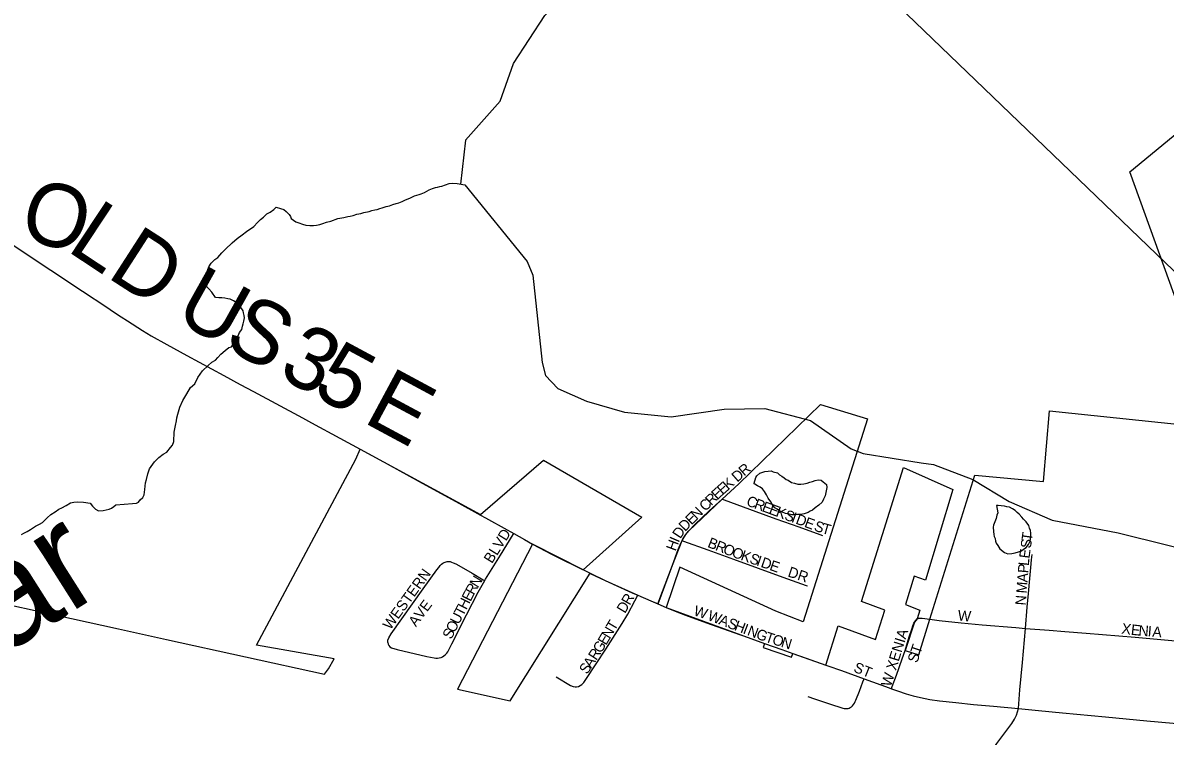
# Model space of a CAD drawing. Extents: x -49 to -8.2, y 9.4 to 23.5.
# Drawn here: x -44.909 to -44.394, y 18.827 to 19.149 of the extents above; entities that cross this region are included whole.
import ezdxf

# ---------------------------------------------------------------- set-up
doc = ezdxf.new("R2010")
doc.units = 0
for name, color, linetype in [('GM_X_City_Street', 7, 'Continuous'), ('GM_X_City_Street_Text', 7, 'Continuous'), ('GM_X_Corporation', 7, 'Continuous'), ('GM_X_County_Road', 7, 'Continuous'), ('GM_X_County_Road_Text', 7, 'Continuous'), ('GM_X_Major_River', 7, 'Continuous'), ('GM_X_Major_River_Text', 7, 'Continuous'), ('GM_X_Minor_Lake', 7, 'Continuous'), ('GM_X_Minor_River', 7, 'Continuous'), ('GM_X_Township_Road', 7, 'Continuous'), ('SC_Scratch1', 7, 'Continuous')]:
    doc.layers.add(name, color=color, linetype=linetype)

msp = doc.modelspace()

# ---------------------------------------------------------------- linework, layer by layer
at = {"layer": 'GM_X_City_Street'}
for points in [[(-44.59406, 18.93419), (-44.58656, 18.94107)], [(-44.61208, 18.91545), (-44.61157, 18.91641), (-44.61081, 18.91764), (-44.60998, 18.9188), (-44.60901, 18.91989), (-44.60643, 18.92264), (-44.59986, 18.92886), (-44.59406, 18.93419)], [(-44.59406, 18.93419), (-44.59313, 18.93384), (-44.57883, 18.92855), (-44.5699, 18.92532), (-44.55953, 18.92158), (-44.55, 18.91814), (-44.54882, 18.91778)], [(-44.70304, 18.92695), (-44.70073, 18.92568), (-44.69097, 18.92025), (-44.68934, 18.91934), (-44.68804, 18.91862)], [(-44.7011, 18.89744), (-44.70074, 18.89806), (-44.69394, 18.90884), (-44.68829, 18.91821), (-44.68804, 18.91862)], [(-44.68804, 18.91862), (-44.68312, 18.91589), (-44.67963, 18.91388)], [(-44.62307, 18.8869), (-44.62264, 18.88805), (-44.61816, 18.90005), (-44.61646, 18.90437), (-44.61383, 18.91139), (-44.6125, 18.91463), (-44.61208, 18.91545)], [(-44.61208, 18.91545), (-44.61144, 18.91522), (-44.60052, 18.9113), (-44.5889, 18.90699), (-44.5667, 18.89901), (-44.55618, 18.89524), (-44.55559, 18.89504)], [(-44.45726, 18.87585), (-44.45641, 18.88544), (-44.45592, 18.89155), (-44.45528, 18.89839), (-44.45478, 18.90334), (-44.45445, 18.90671), (-44.45421, 18.90916)], [(-44.7449, 18.86952), (-44.74485, 18.87045), (-44.74444, 18.87161), (-44.74331, 18.87345), (-44.72887, 18.89367), (-44.72279, 18.9023), (-44.72189, 18.90336), (-44.72118, 18.90419), (-44.72056, 18.90481), (-44.72002, 18.90522), (-44.71948, 18.90555), (-44.71892, 18.90578), (-44.71801, 18.90598), (-44.71678, 18.90594), (-44.71609, 18.90577), (-44.71531, 18.90545), (-44.71421, 18.90493), (-44.71281, 18.90419), (-44.70684, 18.90072), (-44.70176, 18.89781), (-44.7011, 18.89744)], [(-44.7449, 18.86952), (-44.74466, 18.86869), (-44.74432, 18.86806), (-44.74387, 18.86753), (-44.74313, 18.86712), (-44.7406, 18.86628), (-44.72727, 18.8632), (-44.72391, 18.8625), (-44.72311, 18.86239), (-44.72237, 18.86244), (-44.72163, 18.86252), (-44.72084, 18.86271), (-44.72024, 18.86293), (-44.7195, 18.86342), (-44.71878, 18.86404), (-44.71826, 18.86461), (-44.71781, 18.86526), (-44.71598, 18.86886), (-44.7093, 18.88197), (-44.70413, 18.89213), (-44.7011, 18.89744)], [(-44.66885, 18.85398), (-44.66243, 18.85014), (-44.6613, 18.84965), (-44.6604, 18.84942), (-44.65978, 18.8494), (-44.65887, 18.8496), (-44.65804, 18.85002), (-44.65731, 18.85059), (-44.65646, 18.85149), (-44.65517, 18.85325), (-44.64649, 18.86647), (-44.63916, 18.87799), (-44.63664, 18.88227), (-44.63342, 18.88829), (-44.63206, 18.89082)], [(-44.62614, 18.8882), (-44.62307, 18.8869)], [(-44.62307, 18.8869), (-44.61924, 18.88528), (-44.61371, 18.88304), (-44.60942, 18.88138), (-44.59897, 18.87752), (-44.58877, 18.87392), (-44.58236, 18.87166), (-44.57489, 18.86902), (-44.56715, 18.86627), (-44.56218, 18.86449), (-44.5562, 18.86237), (-44.54734, 18.85927), (-44.5464, 18.85895)], [(-44.5004, 18.88), (-44.49623, 18.87941), (-44.48627, 18.8784), (-44.47678, 18.87743), (-44.46162, 18.8762), (-44.45726, 18.87585)], [(-44.46039, 18.83963), (-44.45971, 18.84816), (-44.45862, 18.86047), (-44.45726, 18.87585)], [(-44.45726, 18.87585), (-44.44653, 18.87501), (-44.4395, 18.87444), (-44.42989, 18.87368), (-44.40779, 18.87191), (-44.38953, 18.87018), (-44.36551, 18.8679), (-44.3556, 18.86701), (-44.3426, 18.86585)], [(-44.5177, 18.84863), (-44.51732, 18.84966), (-44.51544, 18.85472), (-44.51283, 18.86212), (-44.51156, 18.86591)], [(-44.5464, 18.85895), (-44.54025, 18.85682), (-44.53003, 18.8531)], [(-44.55535, 18.84508), (-44.5524, 18.8441), (-44.54565, 18.84187), (-44.53962, 18.83987), (-44.53897, 18.8397), (-44.53828, 18.83964), (-44.5378, 18.83964), (-44.53725, 18.83971), (-44.53674, 18.83987), (-44.53627, 18.8401), (-44.53571, 18.84048), (-44.5352, 18.84097), (-44.53477, 18.84147), (-44.53439, 18.84205), (-44.53398, 18.84282), (-44.53368, 18.84353), (-44.53214, 18.84757), (-44.53055, 18.85174), (-44.53003, 18.8531)], [(-44.53003, 18.8531), (-44.51872, 18.84898), (-44.5177, 18.84863)], [(-44.5177, 18.84863), (-44.51493, 18.84766), (-44.51112, 18.84635), (-44.50787, 18.8454), (-44.50457, 18.84465), (-44.50032, 18.84382), (-44.49605, 18.84315), (-44.48865, 18.84235), (-44.48064, 18.8415), (-44.47169, 18.84068), (-44.46039, 18.83963)], [(-44.4918, 18.79541), (-44.48532, 18.80392), (-44.47979, 18.81101), (-44.47188, 18.82143), (-44.47008, 18.82398), (-44.46339, 18.83297), (-44.46218, 18.83494), (-44.46135, 18.83675), (-44.46039, 18.83963)], [(-44.46039, 18.83963), (-44.45136, 18.83879), (-44.44057, 18.83778), (-44.4211, 18.83592), (-44.40257, 18.8342), (-44.38379, 18.83255), (-44.36556, 18.83082), (-44.34608, 18.82912)]]:
    msp.add_lwpolyline(points, dxfattribs=at)
at = {"layer": 'GM_X_Corporation'}
for points in [[(-44.3856, 19.01395), (-44.41019, 19.08185), (-44.33617, 19.14271)], [(-44.95257, 18.89454), (-44.86634, 18.8756), (-44.84468, 18.87085), (-44.77341, 18.85518), (-44.77161, 18.85759), (-44.76906, 18.86217), (-44.80407, 18.86833), (-44.7593, 18.95222), (-44.75732, 18.95662), (-44.70299, 18.92721), (-44.67464, 18.95168), (-44.63032, 18.92607), (-44.65667, 18.90219), (-44.67963, 18.91388), (-44.71348, 18.84844), (-44.68972, 18.84317), (-44.65357, 18.90068), (-44.64687, 18.8975), (-44.63206, 18.89082), (-44.62614, 18.8882), (-44.62293, 18.88685), (-44.61646, 18.90438), (-44.61208, 18.91545), (-44.61039, 18.91822), (-44.60901, 18.91989), (-44.59406, 18.93419), (-44.58656, 18.94107), (-44.54973, 18.97689), (-44.52848, 18.97035), (-44.55756, 18.87884), (-44.5699, 18.8836), (-44.61309, 18.90349), (-44.61923, 18.88528), (-44.57489, 18.86901), (-44.5756, 18.86722), (-44.56272, 18.86284), (-44.56218, 18.86449), (-44.54734, 18.85927), (-44.54167, 18.87704), (-44.52481, 18.87075), (-44.52067, 18.88406), (-44.53122, 18.88794), (-44.51218, 18.94839), (-44.49003, 18.93845), (-44.50235, 18.8976), (-44.50747, 18.89939), (-44.51131, 18.88654), (-44.50494, 18.88398), (-44.50616, 18.88008), (-44.50723, 18.87871), (-44.51156, 18.86591), (-44.50537, 18.86398), (-44.50039, 18.88), (-44.48012, 18.9449), (-44.44906, 18.94216), (-44.44643, 18.97399), (-44.33272, 18.96205)]]:
    msp.add_lwpolyline(points, dxfattribs=at)
at = {"layer": 'GM_X_County_Road'}
for points in [[(-44.99179, 19.10085), (-44.98955, 19.09933), (-44.9743, 19.08918), (-44.96808, 19.08506), (-44.95315, 19.075), (-44.94482, 19.06957), (-44.93838, 19.06524), (-44.92887, 19.0589), (-44.91111, 19.04697), (-44.88256, 19.02802), (-44.87155, 19.02072), (-44.86852, 19.01859), (-44.86516, 19.01637), (-44.86229, 19.01452), (-44.8555, 19.0102), (-44.85151, 19.00782), (-44.84449, 19.00386), (-44.83551, 18.99894), (-44.81885, 18.98992), (-44.81141, 18.9859)], [(-44.81141, 18.9859), (-44.80546, 18.98269), (-44.78332, 18.97077), (-44.77922, 18.96857), (-44.76641, 18.96163), (-44.75732, 18.95662)], [(-44.75732, 18.95662), (-44.75171, 18.95363), (-44.74518, 18.95005), (-44.73076, 18.94214), (-44.71281, 18.93231), (-44.70304, 18.92695)], [(-44.67963, 18.91388), (-44.67068, 18.90914), (-44.66655, 18.90706), (-44.65976, 18.9037), (-44.65357, 18.90068)], [(-44.65357, 18.90068), (-44.6535, 18.90065), (-44.64687, 18.89751), (-44.63456, 18.89193), (-44.63206, 18.89082)], [(-44.63206, 18.89082), (-44.62614, 18.8882)]]:
    msp.add_lwpolyline(points, dxfattribs=at)
at = {"layer": 'GM_X_Major_River'}
for points in [[(-44.80973, 19.01439), (-44.80953, 19.01591), (-44.8097, 19.01705), (-44.80988, 19.01819), (-44.81006, 19.01914), (-44.81137, 19.02106), (-44.81231, 19.02202), (-44.81325, 19.02279), (-44.81438, 19.02356), (-44.81589, 19.02433), (-44.81703, 19.02453), (-44.81835, 19.02474), (-44.81968, 19.02494), (-44.82101, 19.02495), (-44.82252, 19.02516), (-44.82421, 19.02746), (-44.82552, 19.02899), (-44.82646, 19.02995), (-44.82662, 19.03242), (-44.8266, 19.03413), (-44.82659, 19.03546), (-44.82639, 19.03641), (-44.82619, 19.03735), (-44.8256, 19.03887), (-44.82445, 19.04056), (-44.82291, 19.04226), (-44.82157, 19.04319), (-44.81965, 19.04526), (-44.81812, 19.04696), (-44.81505, 19.04977), (-44.81276, 19.05165), (-44.81046, 19.05333), (-44.80855, 19.05483), (-44.8053, 19.05708), (-44.80357, 19.05896), (-44.80223, 19.06027), (-44.80089, 19.0614), (-44.79935, 19.0629), (-44.79783, 19.06365), (-44.7963, 19.06477), (-44.79515, 19.0659), (-44.79326, 19.06531), (-44.79175, 19.06473), (-44.79062, 19.06395), (-44.7893, 19.06261), (-44.78874, 19.06166), (-44.78837, 19.0607), (-44.78743, 19.05993), (-44.7863, 19.05916), (-44.78498, 19.05877), (-44.78328, 19.05818), (-44.78176, 19.05778), (-44.78006, 19.05758), (-44.77835, 19.05756), (-44.77702, 19.05774), (-44.7755, 19.0581), (-44.77416, 19.05847), (-44.77245, 19.05902), (-44.77055, 19.05957), (-44.76731, 19.06067), (-44.76465, 19.06122), (-44.76294, 19.06158), (-44.7618, 19.06176), (-44.76046, 19.06212), (-44.75875, 19.06267), (-44.75704, 19.06304), (-44.75571, 19.0634), (-44.75323, 19.06395), (-44.75209, 19.06431), (-44.75076, 19.06468), (-44.74962, 19.06486), (-44.74848, 19.06523), (-44.74733, 19.06559), (-44.74562, 19.06615), (-44.7441, 19.06651), (-44.74258, 19.06707), (-44.74105, 19.06743), (-44.73991, 19.0678), (-44.73839, 19.06835), (-44.73686, 19.06909), (-44.73496, 19.06984), (-44.73286, 19.07095), (-44.73076, 19.0715), (-44.72981, 19.07187), (-44.72829, 19.07242), (-44.72619, 19.07373), (-44.72466, 19.07429), (-44.72333, 19.07465), (-44.72238, 19.07483), (-44.72143, 19.0752), (-44.72048, 19.07538), (-44.71876, 19.07593), (-44.71724, 19.07649), (-44.71572, 19.07666), (-44.71363, 19.07645), (-44.71017, 19.07585)], [(-44.71017, 19.07585), (-44.68192, 19.04128), (-44.67939, 19.03516), (-44.67526, 18.99579), (-44.67367, 18.98987), (-44.66812, 18.98406), (-44.65518, 18.97829), (-44.63806, 18.97339), (-44.61711, 18.97126), (-44.5932, 18.97476), (-44.57485, 18.97496), (-44.55415, 18.9696), (-44.53587, 18.95689), (-44.53043, 18.95469), (-44.50422, 18.95056), (-44.49875, 18.94969), (-44.48091, 18.94306), (-44.46465, 18.93305), (-44.44515, 18.92468), (-44.41537, 18.91896), (-44.37001, 18.9076)], [(-44.90998, 18.91819), (-44.90903, 18.91875), (-44.9075, 18.9195), (-44.90597, 18.92043), (-44.90368, 18.92193), (-44.90196, 18.92286), (-44.90063, 18.92361), (-44.89852, 18.92567), (-44.89679, 18.92717), (-44.89488, 18.92848), (-44.89316, 18.9296), (-44.89183, 18.93016), (-44.88992, 18.93128), (-44.88801, 18.9324), (-44.88649, 18.93276), (-44.88478, 18.93294), (-44.88212, 18.93272), (-44.87909, 18.93231), (-44.87797, 18.93097), (-44.87665, 18.92962), (-44.87533, 18.92885), (-44.87324, 18.92902), (-44.87191, 18.92938), (-44.87058, 18.92956), (-44.86944, 18.93012), (-44.86848, 18.93087), (-44.86753, 18.93162), (-44.85993, 18.93211), (-44.85822, 18.93228), (-44.85727, 18.93284), (-44.8565, 18.93378), (-44.85535, 18.93491), (-44.85477, 18.93604), (-44.85436, 18.93851), (-44.85414, 18.94154), (-44.85374, 18.94306), (-44.85315, 18.94552), (-44.85237, 18.94779), (-44.85159, 18.94893), (-44.85005, 18.951), (-44.84814, 18.95288), (-44.84622, 18.95438), (-44.84451, 18.95531), (-44.84278, 18.95738), (-44.84201, 18.95851), (-44.84142, 18.96021), (-44.84119, 18.96439), (-44.84058, 18.96742), (-44.84018, 18.96951), (-44.83998, 18.97083), (-44.83958, 18.97254), (-44.8386, 18.97557), (-44.83724, 18.97859), (-44.8355, 18.98161), (-44.83376, 18.98444), (-44.83185, 18.98613), (-44.83049, 18.98897), (-44.82837, 18.99198), (-44.82588, 18.99443), (-44.82416, 18.99593), (-44.82263, 18.99686), (-44.82148, 18.99799), (-44.82013, 18.9995), (-44.81822, 19.00119), (-44.8165, 19.0025), (-44.81535, 19.00286), (-44.81458, 19.004), (-44.81342, 19.00607), (-44.81227, 19.00777), (-44.81168, 19.00928), (-44.81072, 19.0106), (-44.81032, 19.01212), (-44.81012, 19.01326), (-44.80973, 19.01439)]]:
    msp.add_lwpolyline(points, dxfattribs=at)
at = {"layer": 'GM_X_Minor_Lake'}
for points in [[(-44.57886, 18.94386), (-44.57843, 18.9447), (-44.57709, 18.94583), (-44.57576, 18.94638), (-44.5748, 18.94656), (-44.57328, 18.94674), (-44.57196, 18.94691), (-44.57101, 18.94652), (-44.56912, 18.94593), (-44.56818, 18.94516), (-44.56705, 18.94457), (-44.56611, 18.94381), (-44.56517, 18.94304), (-44.56422, 18.94264), (-44.56271, 18.94168), (-44.56139, 18.94128), (-44.55988, 18.94089), (-44.55855, 18.94087), (-44.55722, 18.94104), (-44.5557, 18.94141), (-44.55456, 18.94177), (-44.55322, 18.94214), (-44.55208, 18.94251), (-44.55075, 18.94287), (-44.54942, 18.94267), (-44.54848, 18.9419), (-44.54698, 18.94074), (-44.5468, 18.93941), (-44.5476, 18.93562), (-44.54838, 18.93411), (-44.54896, 18.93278), (-44.55049, 18.93147), (-44.55202, 18.93016), (-44.55336, 18.92922), (-44.55432, 18.92866), (-44.55527, 18.92811), (-44.55698, 18.92755), (-44.55851, 18.92719), (-44.56002, 18.92721), (-44.56116, 18.92703), (-44.56268, 18.92705), (-44.56438, 18.92745), (-44.56552, 18.92765), (-44.56684, 18.92823), (-44.56816, 18.92882), (-44.56929, 18.92959), (-44.57024, 18.93017), (-44.57136, 18.93152), (-44.5721, 18.93285), (-44.57322, 18.93458), (-44.57397, 18.9361), (-44.5749, 18.93763), (-44.57584, 18.93878), (-44.57697, 18.93956), (-44.5781, 18.94014), (-44.57923, 18.94091), (-44.57961, 18.94111), (-44.5796, 18.9413)], [(-44.5796, 18.9413), (-44.57886, 18.94386)], [(-44.47024, 18.93133), (-44.46971, 18.9279), (-44.4701, 18.92696), (-44.4705, 18.92544), (-44.47108, 18.92393), (-44.47167, 18.92241), (-44.47187, 18.92147), (-44.4717, 18.91956), (-44.47152, 18.91823), (-44.47134, 18.91728), (-44.47097, 18.91633), (-44.4708, 18.91518), (-44.47043, 18.91423), (-44.46968, 18.91327), (-44.46874, 18.91174), (-44.46668, 18.91001), (-44.46517, 18.90942), (-44.46346, 18.90959), (-44.46193, 18.90995), (-44.46041, 18.91032), (-44.45908, 18.91087), (-44.45812, 18.91162), (-44.45698, 18.91237), (-44.45582, 18.91369), (-44.45505, 18.9152), (-44.45484, 18.91747), (-44.45482, 18.9188), (-44.455, 18.91995), (-44.45537, 18.92109), (-44.45573, 18.92223), (-44.45685, 18.92396), (-44.45817, 18.92511), (-44.45892, 18.92607), (-44.46004, 18.92741), (-44.46098, 18.92818), (-44.46192, 18.92895), (-44.46305, 18.92973), (-44.46437, 18.9305), (-44.4657, 18.93071), (-44.46664, 18.93091), (-44.46816, 18.93111), (-44.46949, 18.93132), (-44.47024, 18.93133)]]:
    msp.add_lwpolyline(points, dxfattribs=at)
at = {"layer": 'GM_X_Minor_River'}
for points in [[(-44.70987, 19.09604), (-44.69417, 19.11369), (-44.68818, 19.13067), (-44.67396, 19.15225), (-44.66392, 19.16289), (-44.65437, 19.16709), (-44.64905, 19.16794), (-44.62626, 19.18158), (-44.61065, 19.18585), (-44.5917, 19.1857), (-44.57157, 19.18856), (-44.56071, 19.19159), (-44.53396, 19.2042), (-44.52302, 19.21198), (-44.50773, 19.21949), (-44.49542, 19.21927), (-44.48977, 19.21726), (-44.4841, 19.21621), (-44.47918, 19.21593), (-44.47441, 19.21793), (-44.46221, 19.23253), (-44.45375, 19.25004)], [(-44.70987, 19.09604), (-44.71199, 19.07617)]]:
    msp.add_lwpolyline(points, dxfattribs=at)
at = {"layer": 'GM_X_Township_Road'}
for points in [[(-44.51156, 18.86591), (-44.50965, 18.87202), (-44.50829, 18.87588), (-44.50798, 18.87693), (-44.50756, 18.87812), (-44.50691, 18.87931), (-44.50616, 18.88008)], [(-44.50616, 18.88008), (-44.50569, 18.8803), (-44.50532, 18.88041), (-44.5045, 18.88048), (-44.50382, 18.88041), (-44.5004, 18.88)]]:
    msp.add_lwpolyline(points, dxfattribs=at)
at = {"layer": 'SC_Scratch1'}
msp.add_line((-49.03536, 23.5097), (-36.43741, 11.37924), dxfattribs=at)

# ---------------------------------------------------------------- texts
at = {"layer": 'GM_X_City_Street_Text'}
for s, height, rotation, p in [('R', 0.00473, 40.9682, (-44.58412, 18.94428)), ('D', 0.00473, 40.9703, (-44.58726, 18.94155)), ('E', 0.00473, 42.836, (-44.59627, 18.93356)), ('E', 0.00473, 41.2502, (-44.59385, 18.9358)), ('K', 0.00473, 40.9639, (-44.59135, 18.938)), ('C', 0.00473, 44.21, (-44.60163, 18.92835)), ('R', 0.00473, 44.2328, (-44.59894, 18.93097)), ('C', 0.00473, 339.6912, (-44.58348, 18.93142)), ('R', 0.00473, 339.6967, (-44.57997, 18.93012)), ('N', 0.00473, 44.2118, (-44.60551, 18.92457)), ('E', 0.00473, 339.6901, (-44.57645, 18.92882)), ('E', 0.00473, 339.6901, (-44.57332, 18.92766)), ('K', 0.00473, 339.6987, (-44.5702, 18.9265)), ('S', 0.00473, 339.6901, (-44.56629, 18.92506)), ('D', 0.00473, 46.0045, (-44.61077, 18.91927)), ('E', 0.00473, 44.266, (-44.6079, 18.92224)), ('I', 0.00473, 339.6845, (-44.56316, 18.9239)), ('D', 0.00473, 339.713, (-44.56121, 18.92318)), ('E', 0.00473, 339.7109, (-44.5573, 18.92173)), ('S', 0.00473, 340.6349, (-44.55292, 18.92011)), ('BLVD', 0.004735, 57.9952, (-44.69788, 18.90481)), ('D', 0.00473, 56.4493, (-44.61293, 18.91598)), ('T', 0.00473, 344.1889, (-44.54947, 18.91891)), ('T', 0.00473, 82.1404, (-44.4544, 18.91503)), ('H', 0.00473, 69.6435, (-44.61507, 18.91041)), ('I', 0.00473, 66.8186, (-44.61364, 18.91426)), ('B', 0.00473, 338.2302, (-44.60096, 18.91266)), ('R', 0.00473, 338.2076, (-44.59748, 18.91127)), ('O', 0.00473, 338.2318, (-44.59399, 18.90988)), ('S', 0.00473, 82.1327, (-44.45485, 18.91173)), ('O', 0.00473, 339.713, (-44.59, 18.90829)), ('K', 0.00473, 340.7881, (-44.586, 18.90681)), ('S', 0.00473, 340.8255, (-44.58206, 18.90544)), ('I', 0.00473, 340.8449, (-44.57891, 18.90434)), ('E', 0.00473, 82.7123, (-44.45544, 18.90719)), ('D', 0.00473, 340.8255, (-44.57695, 18.90366)), ('E', 0.00473, 340.8221, (-44.57301, 18.90229)), ('DR', 0.004735, 341.5614, (-44.56476, 18.89935)), ('P', 0.00473, 85.4043, (-44.45601, 18.90061)), ('L', 0.00473, 84.6374, (-44.45575, 18.90392)), ('WESTERN', 0.004735, 54.1618, (-44.74368, 18.87486)), ('N', 0.00473, 58.6388, (-44.70427, 18.89382)), ('A', 0.00473, 85.4052, (-44.45635, 18.89646)), ('E', 0.00473, 62.9706, (-44.70755, 18.88765)), ('R', 0.00473, 61.186, (-44.70605, 18.89059)), ('M', 0.00473, 85.4057, (-44.45675, 18.89147)), ('AVE', 0.004735, 53.5321, (-44.73213, 18.87627)), ('H', 0.00473, 62.9967, (-44.70944, 18.88394)), ('D', 0.00473, 59.3361, (-44.63788, 18.8823)), ('R', 0.00473, 60.1602, (-44.63572, 18.88595)), ('N', 0.00473, 85.4052, (-44.45718, 18.88607)), ('U', 0.00473, 62.9755, (-44.71285, 18.87726)), ('T', 0.00473, 62.9706, (-44.71095, 18.88097)), ('W', 0.00473, 341.576, (-44.60726, 18.88185)), ('W', 0.00473, 339.1665, (-44.60098, 18.87975)), ('W', 0.00473, 355.6039, (-44.48789, 18.87939)), ('O', 0.00473, 62.9967, (-44.71474, 18.87354)), ('T', 0.00473, 59.3502, (-44.6426, 18.8744)), ('A', 0.00473, 339.1504, (-44.59591, 18.87783)), ('S', 0.00473, 339.168, (-44.59202, 18.87634)), ('H', 0.00473, 339.1524, (-44.5889, 18.87516)), ('I', 0.00473, 339.1851, (-44.58501, 18.87367)), ('X', 0.00473, 352.5036, (-44.41409, 18.87355)), ('E', 0.00473, 353.7263, (-44.40985, 18.87299)), ('S', 0.00473, 62.9706, (-44.71625, 18.87057)), ('E', 0.00473, 59.1133, (-44.64645, 18.86793)), ('N', 0.00473, 59.3658, (-44.64472, 18.87081)), ('N', 0.00473, 339.1728, (-44.58306, 18.87293)), ('G', 0.00473, 339.4994, (-44.57914, 18.87144)), ('T', 0.00473, 341.7786, (-44.57504, 18.86991)), ('O', 0.00473, 342.7259, (-44.57179, 18.86884)), ('W XENIA', 0.004735, 72.7538, (-44.51798, 18.84919)), ('N', 0.00473, 355.3531, (-44.40639, 18.87262)), ('I', 0.00473, 355.4504, (-44.40223, 18.87228)), ('A', 0.00473, 355.4881, (-44.40015, 18.87211)), ('G', 0.00473, 57.5657, (-44.64875, 18.8643)), ('N', 0.00473, 342.7476, (-44.56781, 18.86761)), ('ST', 0.004735, 71.5738, (-44.50608, 18.85996)), ('A', 0.00473, 56.7828, (-44.65313, 18.85761)), ('R', 0.00473, 56.8006, (-44.65085, 18.8611)), ('S', 0.00473, 56.7872, (-44.65495, 18.85482)), ('ST', 0.004735, 338.1961, (-44.53513, 18.85641))]:
    msp.add_text(s, height=height, rotation=rotation, dxfattribs=at).set_placement(p)
at = {"layer": 'GM_X_County_Road_Text'}
for s, rotation, p in [('O', 343.9065, (-44.91217, 19.05254)), ('L', 326.5108, (-44.89021, 19.04656)), ('D', 327.1928, (-44.87218, 19.03463)), ('U', 330.8213, (-44.84198, 19.01558)), ('S', 331.7142, (-44.81973, 19.00316)), ('3', 331.7119, (-44.79514, 18.98993)), ('5', 331.7119, (-44.77974, 18.98164)), ('E', 331.7117, (-44.75662, 18.96919))]:
    msp.add_text(s, height=0.02841, rotation=rotation, dxfattribs=at).set_placement(p)
at = {"layer": 'GM_X_Major_River_Text'}
msp.add_text('Caesar', height=0.047346, rotation=32.3835, dxfattribs=at).set_placement((-45.04329, 18.78424))

doc.saveas('drawing.dxf')
